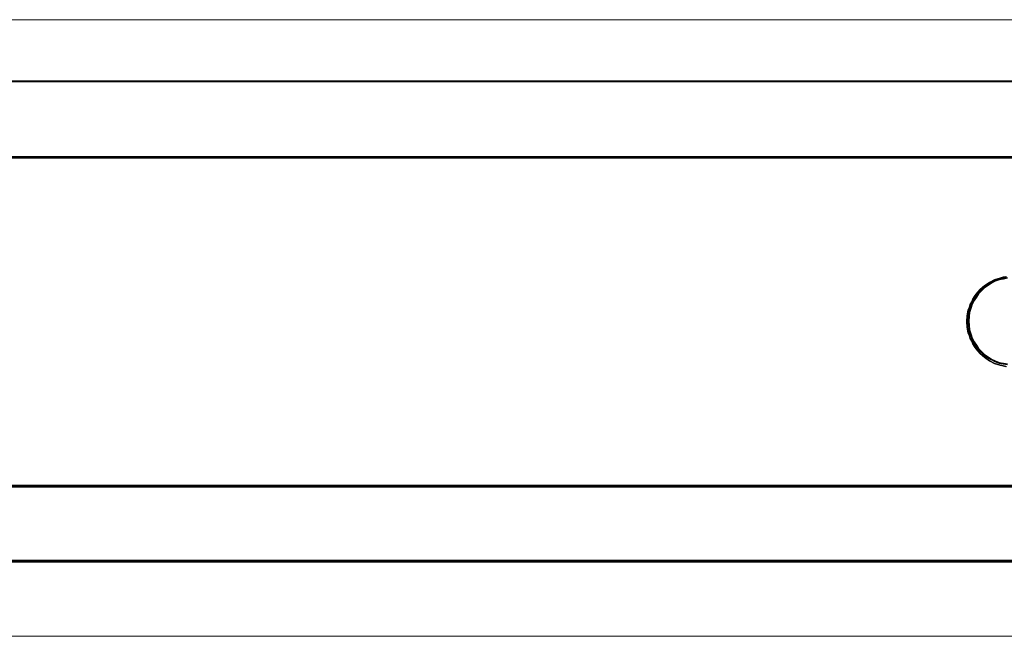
# Model space of a CAD drawing. Header units: millimetres. Extents: x -1290 to 1795, y -4192 to -1311.
# Tile 771 of 1056: x 1507 to 1521, y -2601 to -2592. Entities that reach past the tile are written whole.
import ezdxf

# ---------------------------------------------------------------- set-up
doc = ezdxf.new("R2010")
doc.units = ezdxf.units.MM
doc.layers.add('30', color=7, linetype='Continuous')
doc.layers.add('Aparatura', color=7, linetype='Continuous', lineweight=13)

# ---------------------------------------------------------------- blocks, each defined once
blk = doc.blocks.new('*U343')
at = {"layer": '30', "color": 7}
for points in [[(117.158256, -406.976392), (548.842747, -406.976392), (117.158256, -406.976392)], [(548.842747, -406.976392), (117.158256, -406.976392), (117.158256, -409.541093), (117.158256, -411.018584), (117.158256, -412.579707), (548.842747, -412.579707), (548.842747, -411.018584), (548.842747, -409.541093), (548.842747, -406.976392)], [(117.158256, -412.491734), (548.842747, -412.491734), (117.158256, -412.491734)], [(548.842747, -412.491734), (117.158256, -412.491734), (117.158256, -414.006535), (117.158256, -435.076037), (117.158256, -436.590837), (548.842747, -436.590837), (548.842747, -435.076037), (548.842747, -414.006535), (548.842747, -412.491734)], [(117.158256, -436.50466), (548.842747, -436.50466), (117.158256, -436.50466)], [(548.842747, -436.50466), (117.158256, -436.50466), (117.158256, -437.981926), (117.158256, -439.542811), (117.158256, -442.07925), (548.842747, -442.07925), (548.842747, -439.542811), (548.842747, -437.981926), (548.842747, -436.50466)], [(548.79978, -436.545953), (117.201224, -436.545953), (117.201224, -438.000858), (117.201224, -439.538117), (117.201224, -442.036161), (548.79978, -442.036161), (548.79978, -439.538117), (548.79978, -438.000858), (548.79978, -436.545953)], [(117.158256, -441.991277), (548.842747, -441.991277), (117.158256, -441.991277)]]:
    blk.add_lwpolyline(points, close=True, dxfattribs=at)
at = {"layer": '30', "color": 59}
blk.add_lwpolyline([(548.79978, -407.01948), (117.201224, -407.01948), (117.201224, -409.544737), (117.201224, -410.999505), (117.201224, -412.536618), (548.79978, -412.536618), (548.79978, -410.999505), (548.79978, -409.544737), (548.79978, -407.01948)], close=True, dxfattribs=at)
at = {"layer": '30', "color": 7}
for points in [[(533.915878, -421.273721), (533.718838, -421.301538), (533.493649, -421.357171), (533.071421, -421.496255), (532.705489, -421.690972), (532.339558, -421.913505), (532.001775, -422.191672), (531.861032, -422.358572), (531.720289, -422.525473), (531.579546, -422.692373), (531.466952, -422.88709), (531.382506, -423.081807), (531.269912, -423.276524), (531.213615, -423.47124), (531.129169, -423.693774), (531.044723, -424.111025), (531.016575, -424.528275), (531.044723, -424.945526), (531.129169, -425.390593), (531.213615, -425.58531), (531.269912, -425.780027), (531.382506, -425.974744), (531.466952, -426.16946), (531.579546, -426.364177), (531.720289, -426.531078), (531.861032, -426.697978), (532.001775, -426.864878), (532.339558, -427.143045), (532.705489, -427.393395), (533.071421, -427.588112), (533.493649, -427.727196), (533.718838, -427.755012), (533.915878, -427.810646)], [(533.85721, -427.810646), (533.664157, -427.755012), (533.443525, -427.727196), (533.02984, -427.588112), (532.671314, -427.393395), (532.312787, -427.143045), (531.981839, -426.864878), (531.843944, -426.697978), (531.706049, -426.531078), (531.568154, -426.364177), (531.457838, -426.16946), (531.375101, -425.974744), (531.264785, -425.780027), (531.209627, -425.58531), (531.12689, -425.390593), (531.044153, -424.945526), (531.016575, -424.528275), (531.044153, -424.111025), (531.12689, -423.693774), (531.209627, -423.47124), (531.264785, -423.276524), (531.375101, -423.081807), (531.457838, -422.88709), (531.568154, -422.692373), (531.706049, -422.525473), (531.843944, -422.358572), (531.981839, -422.191672), (532.312787, -421.913505), (532.671314, -421.690972), (533.02984, -421.496255), (533.443525, -421.357171), (533.664157, -421.301538), (533.85721, -421.273721)], [(533.85721, -421.273721), (533.664157, -421.301538), (533.443525, -421.357171), (533.02984, -421.496255), (532.671314, -421.690972), (532.312787, -421.913505), (531.981839, -422.191672), (531.843944, -422.358572), (531.706049, -422.525473), (531.568154, -422.692373), (531.457838, -422.88709), (531.375101, -423.081807), (531.264785, -423.276524), (531.209627, -423.47124), (531.12689, -423.693774), (531.044153, -424.111025), (531.016575, -424.528275), (531.044153, -424.945526), (531.12689, -425.390593), (531.209627, -425.58531), (531.264785, -425.780027), (531.375101, -425.974744), (531.457838, -426.16946), (531.568154, -426.364177), (531.706049, -426.531078), (531.843944, -426.697978), (531.981839, -426.864878), (532.312787, -427.143045), (532.671314, -427.393395), (533.02984, -427.588112), (533.443525, -427.727196), (533.664157, -427.755012), (533.85721, -427.810646)], [(533.988833, -421.329381), (533.683071, -421.385021), (533.377308, -421.440662), (533.071546, -421.551943), (532.79358, -421.691044), (532.54341, -421.857966), (532.293241, -422.024887), (532.070868, -422.247449), (531.848495, -422.470011), (531.681716, -422.720394), (531.514936, -422.970776), (531.375953, -423.248979), (531.264767, -423.555001), (531.181377, -423.861024), (531.15358, -424.167047), (531.125784, -424.50089), (531.15358, -424.834733), (531.181377, -425.140756), (531.264767, -425.446779), (531.375953, -425.752802), (531.514936, -426.031004), (531.681716, -426.281387), (531.848495, -426.531769), (532.070868, -426.754331), (532.293241, -426.976893), (532.54341, -427.143815), (532.79358, -427.310736), (533.071546, -427.449838), (533.377308, -427.561119), (533.683071, -427.616759), (533.988833, -427.6724)], [(533.988833, -421.329381), (533.683071, -421.385021), (533.377308, -421.440662), (533.071546, -421.551943), (532.79358, -421.691044), (532.54341, -421.857966), (532.293241, -422.024887), (532.070868, -422.247449), (531.848495, -422.470011), (531.681716, -422.720394), (531.514936, -422.970776), (531.375953, -423.248979), (531.264767, -423.555001), (531.181377, -423.861024), (531.15358, -424.167047), (531.125784, -424.50089), (531.15358, -424.834733), (531.181377, -425.140756), (531.264767, -425.446779), (531.375953, -425.752802), (531.514936, -426.031004), (531.681716, -426.281387), (531.848495, -426.531769), (532.070868, -426.754331), (532.293241, -426.976893), (532.54341, -427.143815), (532.79358, -427.310736), (533.071546, -427.449838), (533.377308, -427.561119), (533.683071, -427.616759), (533.988833, -427.6724)], [(533.988833, -427.6724), (533.683071, -427.616759), (533.377308, -427.561119), (533.071546, -427.449838), (532.79358, -427.310736), (532.54341, -427.143815), (532.293241, -426.976893), (532.070868, -426.754331), (531.848495, -426.531769), (531.681716, -426.281387), (531.514936, -426.031004), (531.375953, -425.752802), (531.264767, -425.446779), (531.181377, -425.140756), (531.15358, -424.834733), (531.125784, -424.50089), (531.15358, -424.167047), (531.181377, -423.861024), (531.264767, -423.555001), (531.375953, -423.248979), (531.514936, -422.970776), (531.681716, -422.720394), (531.848495, -422.470011), (532.070868, -422.247449), (532.293241, -422.024887), (532.54341, -421.857966), (532.79358, -421.691044), (533.071546, -421.551943), (533.377308, -421.440662), (533.683071, -421.385021), (533.988833, -421.329381)], [(533.993317, -421.372095), (533.691664, -421.426986), (533.390012, -421.481877), (533.088359, -421.591659), (532.814129, -421.728887), (532.567323, -421.893561), (532.320516, -422.058234), (532.101132, -422.277799), (531.881748, -422.497363), (531.717211, -422.744373), (531.552673, -422.991384), (531.415558, -423.265839), (531.305866, -423.567741), (531.223597, -423.869642), (531.196174, -424.171543), (531.168751, -424.50089), (531.196174, -424.830237), (531.223597, -425.132138), (531.305866, -425.43404), (531.415558, -425.735941), (531.552673, -426.010397), (531.717211, -426.257407), (531.881748, -426.504417), (532.101132, -426.723982), (532.320516, -426.943546), (532.567323, -427.10822), (532.814129, -427.272893), (533.088359, -427.410121), (533.390012, -427.519903), (533.691664, -427.574795), (533.993317, -427.629686)]]:
    blk.add_lwpolyline(points, dxfattribs=at)

msp = doc.modelspace()

# ---------------------------------------------------------------- linework, layer by layer
at = {"layer": 'Aparatura', "color": 7, "lineweight": 13}
for points in [[(1437.795, -2600.745), (1437.795, -2591.74), (1524.161, -2591.74), (1524.161, -2600.745)], [(1437.795, -2600.745), (1524.161, -2600.745)]]:
    msp.add_lwpolyline(points, dxfattribs=at)
msp.add_lwpolyline([(1437.795, -2591.74), (1524.161, -2591.74), (1524.161, -2600.745), (1437.795, -2600.745), (1437.795, -2591.74)], close=True, dxfattribs=at)

# ---------------------------------------------------------------- block references
at = {"layer": 'Aparatura', "color": 7, "lineweight": 13, "xscale": 0.2, "yscale": 0.2, "zscale": 0.2}
msp.add_blockref('*U343', (1414.278, -2511.242), dxfattribs=at)

doc.saveas('drawing.dxf')
